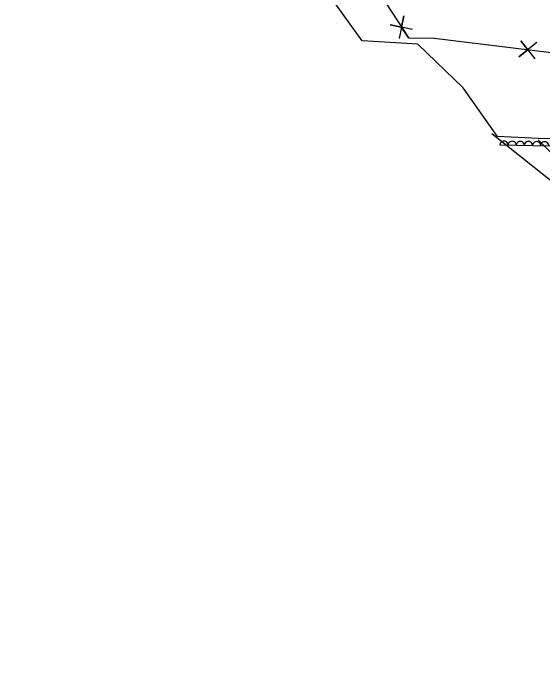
# Model space of a CAD drawing. Extents: x 1746719 to 1766531, y 631721 to 662391.
# Drawn here: x 1760622.6 to 1760882.5, y 639609.2 to 639927.9 of the extents above; entities that cross this region are included whole.
import ezdxf

# ---------------------------------------------------------------- set-up
doc = ezdxf.new("R2010")
doc.units = 0
for name, color, linetype in [('SURVEY - AERIAL SURVEY - Photo Control - Points - Elevations', 7, 'Continuous'), ('SURVEY - AERIAL SURVEY - Photo Control - Points - Locators', 7, 'Continuous'), ('SURVEY - AERIAL SURVEY - Photo Control with Text', 7, 'Continuous'), ('SURVEY - CENTERLINE - Existing Roads Curve Text', 7, 'Continuous')]:
    doc.layers.add(name, color=color, linetype=linetype)

msp = doc.modelspace()

# ---------------------------------------------------------------- linework, layer by layer
at = {"layer": 'SURVEY - AERIAL SURVEY - Photo Control - Points - Elevations'}
for points in [[(1761060.73, 639609.21), (1761005.99, 639692.54), (1760969.05, 639747.28), (1760945.82, 639780.73), (1760919.14, 639813.28), (1760892.23, 639841.3), (1760857.88, 639868.57)], [(1760880.61, 639865.56), (1760910.73, 639835.85), (1760932.93, 639812.98), (1760978.57, 639754.45), (1761069.86, 639612.18)]]:
    msp.add_lwpolyline(points, dxfattribs=at)
at = {"layer": 'SURVEY - AERIAL SURVEY - Photo Control - Points - Locators'}
msp.add_lwpolyline([(1760893.82, 639941.94), (1760920.2, 639910.59), (1760949.14, 639862.72), (1760966.26, 639838.47), (1760966.7, 639829.9), (1760980.76, 639804.74), (1760980.12, 639792.36), (1760990.64, 639777.16), (1761007.19, 639770.82), (1761026.92, 639742.25), (1761045.65, 639711.53), (1761040.55, 639708), (1760993.64, 639676.38), (1760922.23, 639777.75), (1760942.71, 639785.52), (1760951.61, 639795.25), (1760896.86, 639866.04), (1760880.8, 639866.35), (1760860.56, 639867.28), (1760843.81, 639891.17), (1760821.5, 639912.62), (1760794.19, 639914.28), (1760734.39, 639997.35)], dxfattribs=at)
at = {"layer": 'SURVEY - AERIAL SURVEY - Photo Control with Text'}
msp.add_lwpolyline([(1760861.8, 639863.15), (1760894.35, 639862.58), (1760919.58, 639832.3), (1760947.99, 639796.69), (1760938.59, 639788.88), (1760931.45, 639786.26), (1760925.79, 639785.52), (1760920.58, 639792.69), (1760914.23, 639801.87), (1760909.36, 639808.91), (1760901.93, 639812.61), (1760889.58, 639813.04)], dxfattribs=at)
for centre in [(1760863.8, 639863.11), (1760867.8, 639863.04), (1760871.8, 639862.97), (1760875.8, 639862.91), (1760879.8, 639862.84), (1760883.8, 639862.77)]:
    msp.add_ellipse(centre, major_axis=(2, -0.03), ratio=0.940188, start_param=0, end_param=3.141593, dxfattribs=at)
at = {"layer": 'SURVEY - CENTERLINE - Existing Roads Curve Text'}
for points in [[(1760230.51, 640819.5), (1760345.86, 640644.08), (1760445.35, 640491.78), (1760535.04, 640345.21), (1760603.13, 640244.58), (1760729.8, 640049.09), (1760817.02, 639915.61)], [(1760818.92, 639919.83), (1760807.9, 639922.07), (1760813.44, 639920.91), (1760814.6, 639926.44), (1760812.22, 639915.45)], [(1760817.02, 639915.61), (1760813.23, 639921.1)], [(1760817.19, 639915.7), (1760829.41, 639915.49), (1760892.31, 639907.9), (1760907.36, 639904.68), (1760913.63, 639902.87), (1760917.97, 639896.71), (1760922.29, 639890.35), (1760984.17, 639794.48), (1761040.76, 639706.94)], [(1760817.19, 639915.7), (1760829.41, 639915.49), (1760866.92, 639910.97)], [(1760879.9, 639913.33), (1760871.09, 639906.33), (1760875.54, 639909.83), (1760872.05, 639914.28), (1760878.94, 639905.39)]]:
    msp.add_lwpolyline(points, dxfattribs=at)

doc.saveas('drawing.dxf')
